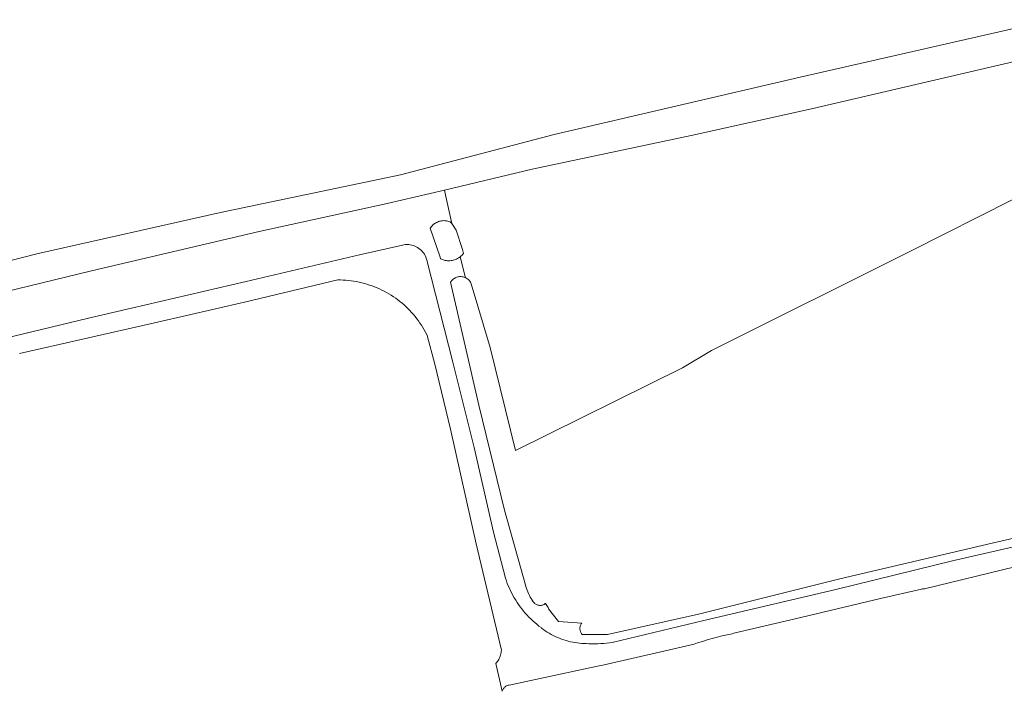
# Model space of a CAD drawing. Header units: metres. Extents: x 250001 to 257773, y 598992 to 609118.
# Tile 265 of 656: x 254671 to 254890, y 599715 to 599864. Entities that reach past the tile are written whole.
import ezdxf

# ---------------------------------------------------------------- set-up
doc = ezdxf.new("R2010")
doc.units = ezdxf.units.M
for name, color, linetype, lineweight in [('B-WE-GR-BOUWLAND-GV', 252, 'Continuous', 13), ('B-WE-GR-GROENVOORZIENING-GV', 252, 'Continuous', 18), ('B-WE-VH-VERHARDING_GESLOTEN-GV', 252, 'Continuous', 18), ('X-XX-AL-REFERENTIE-G', 7, 'Continuous', 18)]:
    doc.layers.add(name, color=color, linetype=linetype, lineweight=lineweight)

# ---------------------------------------------------------------- blocks, each defined once
blk = doc.blocks.new('BS2021-132-Xref-BGT-GRIJS-20210617-aangepast')
at = {"layer": 'B-WE-GR-BOUWLAND-GV', "flags": 128}
for points in [[(254620.706, 599798.03), (254674.817, 599811.903), (254715.524, 599821.031), (254755.511, 599829.432), (254789.599, 599838.358), (254844.203, 599851.091), (254900.045, 599863.867)], [(254898.447, 599856.145), (254846.728, 599844.109), (254819.993, 599838.161), (254784.766, 599830.648), (254765.249, 599826.041), (254765.562, 599824.647), (254766.865, 599818.595), (254767.069, 599818.367), (254767.894, 599817.157), (254769.255, 599812.836), (254769.492, 599811.993), (254769.336, 599811.793), (254769.167, 599811.604), (254768.987, 599811.426), (254768.796, 599811.259), (254768.725, 599811.205), (254769.966, 599806.567), (254769.98, 599806.56), (254770.158, 599806.462), (254770.327, 599806.35), (254770.487, 599806.226), (254770.637, 599806.089), (254770.776, 599805.941), (254770.902, 599805.782), (254771.016, 599805.614), (254771.116, 599805.438), (254771.201, 599805.254), (254771.212, 599805.228), (254775.424, 599791.062), (254780.998, 599768.219), (254818.106, 599786.578), (254824.508, 599790.461), (254868.664, 599812.448), (254891.274, 599823.852)]]:
    blk.add_lwpolyline(points, dxfattribs=at)
at = {"layer": 'B-WE-GR-GROENVOORZIENING-GV', "flags": 128}
for points in [[(254659.171, 599791.116), (254686.257, 599797.61), (254721.219, 599805.767), (254746.376, 599811.679), (254755.921, 599813.833), (254756.268, 599813.897), (254756.618, 599813.934), (254756.971, 599813.944), (254757.323, 599813.927), (254757.673, 599813.882), (254758.018, 599813.811), (254758.357, 599813.714), (254758.687, 599813.591), (254759.007, 599813.443), (254759.315, 599813.27), (254759.608, 599813.075), (254759.885, 599812.857), (254760.145, 599812.619), (254760.386, 599812.361), (254760.606, 599812.086), (254760.804, 599811.794), (254760.98, 599811.488), (254761.131, 599811.17), (254761.358, 599810.503), (254767.145, 599787.805), (254771.852, 599768.881), (254776.133, 599750.131), (254778.811, 599739.85), (254779.004, 599739.286), (254779.212, 599738.727), (254779.434, 599738.174), (254779.672, 599737.627), (254779.924, 599737.087), (254780.19, 599736.553), (254780.471, 599736.027), (254780.766, 599735.509), (254781.074, 599734.999), (254781.397, 599734.497), (254781.732, 599734.004), (254782.081, 599733.521), (254782.442, 599733.046), (254782.816, 599732.582), (254783.203, 599732.128), (254783.601, 599731.684), (254784.011, 599731.251), (254784.433, 599730.83), (254784.865, 599730.42), (254785.309, 599730.021), (254785.763, 599729.635), (254786.228, 599729.261), (254786.702, 599728.9), (254786.83, 599728.806), (254787.236, 599728.499), (254787.652, 599728.205), (254788.078, 599727.924), (254788.511, 599727.656), (254788.953, 599727.403), (254789.403, 599727.163), (254789.86, 599726.938), (254790.324, 599726.727), (254790.794, 599726.53), (254791.27, 599726.349), (254791.752, 599726.183), (254792.239, 599726.031), (254792.73, 599725.896), (254793.225, 599725.775), (254793.724, 599725.671), (254794.225, 599725.582), (254794.73, 599725.508), (254795.236, 599725.451), (254795.744, 599725.409), (254796.024, 599725.394), (254796.678, 599725.346), (254797.333, 599725.315), (254797.988, 599725.3), (254798.644, 599725.301), (254799.299, 599725.318), (254799.954, 599725.351), (254800.607, 599725.4), (254801.26, 599725.464), (254801.91, 599725.545), (254802.494, 599725.631), (254822.863, 599730.477), (254852.143, 599737.345), (254878.32, 599743.77), (254905.823, 599750.131)], [(254923.753, 599756.06), (254888.082, 599747.98), (254852.988, 599739.766), (254821.644, 599731.883), (254801.468, 599727.366), (254795.795, 599727.396), (254795.686, 599727.541), (254795.59, 599727.694), (254795.507, 599727.856), (254795.44, 599728.024), (254795.387, 599728.198), (254795.35, 599728.375), (254795.329, 599728.556), (254795.323, 599728.737), (254795.334, 599728.918), (254795.361, 599729.098), (254795.403, 599729.274), (254795.46, 599729.447), (254795.533, 599729.613), (254795.62, 599729.773), (254795.72, 599729.924), (254790.567, 599730.247), (254788.346, 599733.103), (254788.247, 599733.354), (254787.694, 599734.291), (254787.65, 599734.251), (254787.511, 599734.149), (254787.363, 599734.06), (254787.207, 599733.985), (254787.045, 599733.924), (254786.878, 599733.879), (254786.708, 599733.85), (254786.535, 599733.836), (254786.362, 599733.839), (254786.19, 599733.857), (254786.021, 599733.891), (254785.855, 599733.94), (254785.695, 599734.005), (254785.541, 599734.084), (254785.395, 599734.177), (254785.259, 599734.284), (254785.242, 599734.298), (254784.988, 599734.634), (254784.747, 599734.98), (254784.52, 599735.334), (254784.306, 599735.697), (254784.106, 599736.067), (254783.92, 599736.445), (254783.749, 599736.83), (254783.592, 599737.221), (254783.451, 599737.617), (254783.324, 599738.019), (254783.309, 599738.071), (254778.615, 599754.962), (254772.919, 599778.292), (254766.616, 599805.575), (254766.727, 599805.745), (254766.85, 599805.906), (254766.986, 599806.057), (254767.133, 599806.196), (254767.291, 599806.324), (254767.459, 599806.438), (254767.635, 599806.539), (254767.818, 599806.626), (254768.008, 599806.698), (254768.202, 599806.755), (254768.401, 599806.797), (254768.602, 599806.823), (254768.805, 599806.832), (254769.008, 599806.826), (254769.209, 599806.804), (254769.409, 599806.766), (254769.604, 599806.712), (254769.795, 599806.644), (254769.966, 599806.567), (254768.725, 599811.205), (254768.595, 599811.105), (254768.384, 599810.964), (254768.165, 599810.836), (254767.938, 599810.723), (254767.704, 599810.624), (254767.465, 599810.539), (254767.221, 599810.47), (254766.973, 599810.417), (254766.721, 599810.379), (254766.468, 599810.357), (254766.215, 599810.351), (254765.961, 599810.361), (254765.708, 599810.386), (254765.457, 599810.428), (254765.21, 599810.485), (254764.966, 599810.558), (254764.728, 599810.646), (254764.495, 599810.748), (254764.417, 599810.787), (254764.293, 599811.174), (254762.121, 599817.555), (254762.252, 599817.753), (254762.396, 599817.943), (254762.552, 599818.122), (254762.72, 599818.29), (254762.899, 599818.447), (254763.088, 599818.592), (254763.287, 599818.723), (254763.494, 599818.841), (254763.708, 599818.945), (254763.929, 599819.035), (254764.156, 599819.109), (254764.387, 599819.168), (254764.621, 599819.212), (254764.858, 599819.24), (254765.096, 599819.252), (254765.335, 599819.248), (254765.573, 599819.229), (254765.808, 599819.193), (254766.041, 599819.142), (254766.271, 599819.075), (254766.495, 599818.993), (254766.515, 599818.985), (254766.865, 599818.595), (254765.562, 599824.647), (254765.249, 599826.041), (254752.536, 599823.04), (254724.135, 599816.846), (254686.934, 599808.104), (254651.281, 599799.445)]]:
    blk.add_lwpolyline(points, dxfattribs=at)
at = {"layer": 'B-WE-VH-VERHARDING_GESLOTEN-GV', "flags": 128}
for points in [[(254905.823, 599750.131), (254878.32, 599743.77), (254852.143, 599737.345), (254822.863, 599730.477), (254802.494, 599725.631), (254801.91, 599725.545), (254801.26, 599725.464), (254800.607, 599725.4), (254799.954, 599725.351), (254799.299, 599725.318), (254798.644, 599725.301), (254797.988, 599725.3), (254797.333, 599725.315), (254796.678, 599725.346), (254796.024, 599725.394), (254795.744, 599725.409), (254795.236, 599725.451), (254794.73, 599725.508), (254794.225, 599725.582), (254793.724, 599725.671), (254793.225, 599725.775), (254792.73, 599725.896), (254792.239, 599726.031), (254791.752, 599726.183), (254791.27, 599726.349), (254790.794, 599726.53), (254790.324, 599726.727), (254789.86, 599726.938), (254789.403, 599727.163), (254788.953, 599727.403), (254788.511, 599727.656), (254788.078, 599727.924), (254787.652, 599728.205), (254787.236, 599728.499), (254786.83, 599728.806), (254786.702, 599728.9), (254786.228, 599729.261), (254785.763, 599729.635), (254785.309, 599730.021), (254784.865, 599730.42), (254784.433, 599730.83), (254784.011, 599731.251), (254783.601, 599731.684), (254783.203, 599732.128), (254782.816, 599732.582), (254782.442, 599733.046), (254782.081, 599733.521), (254781.732, 599734.004), (254781.397, 599734.497), (254781.074, 599734.999), (254780.766, 599735.509), (254780.471, 599736.027), (254780.19, 599736.553), (254779.924, 599737.087), (254779.672, 599737.627), (254779.434, 599738.174), (254779.212, 599738.727), (254779.004, 599739.286), (254778.811, 599739.85), (254776.133, 599750.131), (254771.852, 599768.881), (254767.145, 599787.805), (254761.358, 599810.503), (254761.131, 599811.17), (254760.98, 599811.488), (254760.804, 599811.794), (254760.606, 599812.086), (254760.386, 599812.361), (254760.145, 599812.619), (254759.885, 599812.857), (254759.608, 599813.075), (254759.315, 599813.27), (254759.007, 599813.443), (254758.687, 599813.591), (254758.357, 599813.714), (254758.018, 599813.811), (254757.673, 599813.882), (254757.323, 599813.927), (254756.971, 599813.944), (254756.618, 599813.934), (254756.268, 599813.897), (254755.921, 599813.833), (254746.376, 599811.679), (254721.219, 599805.767), (254686.257, 599797.61), (254659.171, 599791.116)], [(254670.917, 599789.757), (254684.659, 599792.898), (254701.582, 599796.712), (254720.916, 599801.189), (254741.617, 599806.104), (254742.212, 599806.097), (254742.806, 599806.073), (254743.399, 599806.033), (254743.991, 599805.977), (254744.581, 599805.906), (254745.169, 599805.818), (254745.755, 599805.715), (254746.337, 599805.596), (254746.916, 599805.462), (254747.491, 599805.311), (254748.062, 599805.146), (254748.629, 599804.965), (254749.19, 599804.769), (254749.746, 599804.558), (254750.296, 599804.332), (254750.839, 599804.091), (254751.376, 599803.836), (254751.906, 599803.567), (254752.429, 599803.283), (254752.943, 599802.985), (254753.449, 599802.674), (254753.947, 599802.349), (254754.436, 599802.011), (254754.916, 599801.659), (254755.386, 599801.295), (254755.846, 599800.919), (254756.296, 599800.53), (254756.735, 599800.129), (254757.163, 599799.717), (254757.58, 599799.293), (254757.985, 599798.858), (254758.379, 599798.413), (254758.76, 599797.957), (254759.129, 599797.49), (254759.486, 599797.014), (254759.829, 599796.529), (254760.159, 599796.035), (254760.476, 599795.532), (254760.779, 599795.02), (254761.068, 599794.501), (254761.344, 599793.974), (254761.456, 599793.749), (254763.108, 599787.388), (254766.573, 599772.988), (254772.269, 599747.471), (254777.899, 599723.907), (254777.879, 599723.637), (254777.843, 599723.369), (254777.792, 599723.103), (254777.724, 599722.841), (254777.642, 599722.583), (254777.544, 599722.33), (254777.431, 599722.084), (254777.305, 599721.844), (254777.164, 599721.613), (254777.01, 599721.39), (254776.843, 599721.177), (254776.663, 599720.974), (254776.64, 599720.949), (254778.056, 599714.763), (254778.114, 599714.931), (254778.188, 599715.093), (254778.276, 599715.248), (254778.377, 599715.395), (254778.491, 599715.531), (254778.617, 599715.657), (254778.754, 599715.771), (254778.9, 599715.872), (254779.055, 599715.96), (254779.217, 599716.034), (254779.385, 599716.092), (254779.558, 599716.136), (254779.599, 599716.144), (254799.194, 599720.368), (254799.591, 599720.438), (254799.99, 599720.493), (254800.391, 599720.532), (254820.706, 599725.199), (254821.076, 599725.375), (254821.411, 599725.519), (254822.498, 599725.856), (254823.59, 599726.178), (254824.686, 599726.485), (254825.787, 599726.776), (254826.891, 599727.052), (254827.999, 599727.312), (254829.111, 599727.556), (254829.498, 599727.637), (254844.394, 599731.121), (254862.05, 599735.373), (254871.154, 599737.436), (254871.356, 599737.488), (254871.561, 599737.525), (254871.769, 599737.547), (254891.846, 599742.367)]]:
    blk.add_lwpolyline(points, dxfattribs=at)

msp = doc.modelspace()

# ---------------------------------------------------------------- block references
at = {"layer": 'X-XX-AL-REFERENTIE-G'}
msp.add_blockref('BS2021-132-Xref-BGT-GRIJS-20210617-aangepast', (0, 0), dxfattribs=at)

doc.saveas('drawing.dxf')
